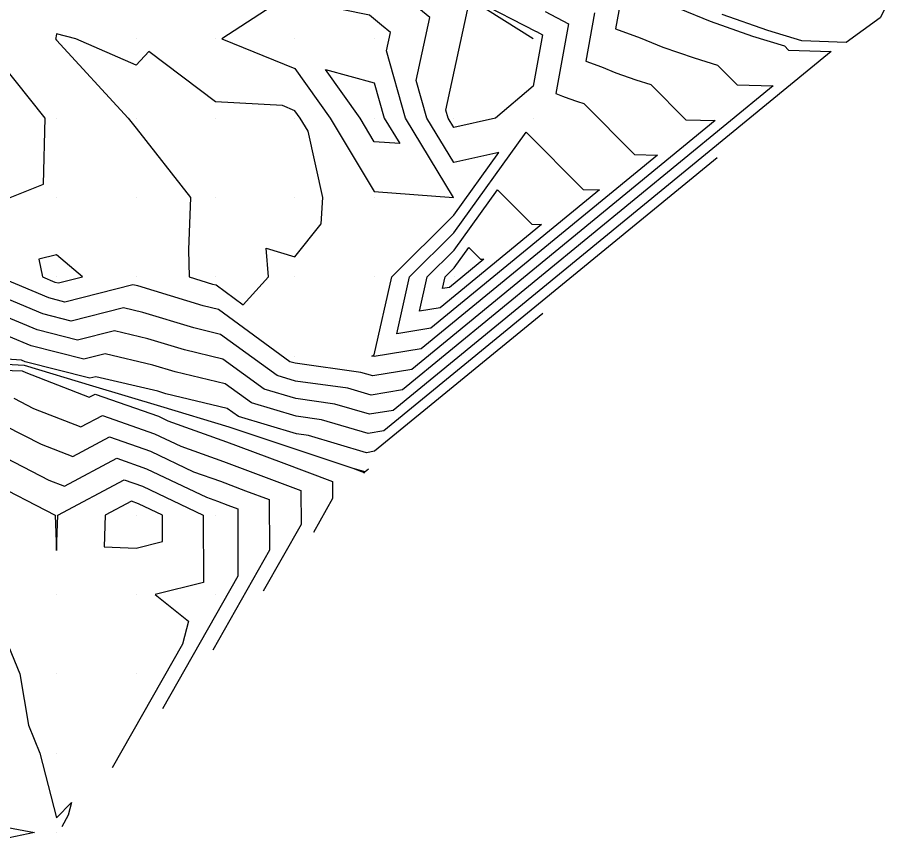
# Model space of a CAD drawing. Extents: x 2188792 to 2191981, y 386090 to 389710.
# Drawn here: x 2189625.1 to 2189736, y 386448.6 to 386552.7 of the extents above; entities that cross this region are included whole.
import ezdxf

# ---------------------------------------------------------------- set-up
doc = ezdxf.new("R2010")
doc.units = 0
for name, color, linetype in [('DTM Contours Major', 7, 'Continuous'), ('DTM Contours Minor', 7, 'Continuous'), ('Exist DTM QL2 LIDAR Elevation Point', 7, 'Continuous'), ('PH Exist DTM Breakline', 7, 'Continuous')]:
    doc.layers.add(name, color=color, linetype=linetype)

msp = doc.modelspace()

# ---------------------------------------------------------------- linework, layer by layer
at = {"layer": 'DTM Contours Major'}
for points in [[(2189708.4, 386553.87), (2189712.3, 386552.27), (2189717.66, 386550.39), (2189721.67, 386549.15), (2189722.18, 386548.64), (2189727.55, 386548.47), (2189672.4, 386503.24), (2189669.43, 386502.75), (2189665.04, 386504.04), (2189660.14, 386504.72), (2189656.15, 386505.91), (2189650.95, 386509.71), (2189646.13, 386510.85), (2189641.5, 386512.27), (2189637.3, 386513.26), (2189632.64, 386512.08), (2189627.56, 386513.38), (2189622.42, 386515.52)], [(2189678.3, 386516.16), (2189675.73, 386515.73), (2189676.69, 386520.06), (2189680.06, 386523.41), (2189685.54, 386531.03), (2189689.84, 386526.69), (2189691.09, 386526.65), (2189678.3, 386516.16)], [(2189623.54, 386501.31), (2189628.09, 386498.97), (2189632.06, 386497.42), (2189636.7, 386499.9), (2189641.84, 386498.09), (2189647.27, 386495.51), (2189650.67, 386494.3), (2189653.82, 386493.11), (2189656.8, 386491.99), (2189656.82, 386485.61), (2189649.68, 386473.04)]]:
    msp.add_lwpolyline(points, dxfattribs=at)
at = {"layer": 'DTM Contours Minor'}
for points in [[(2189670.02, 386510.01), (2189669.99, 386510.02), (2189669.73, 386510.05), (2189670.02, 386510.24), (2189672.21, 386520.05), (2189680.04, 386527.84), (2189685.71, 386535.74), (2189680.02, 386534.46), (2189676.63, 386540.06), (2189675.29, 386544.78), (2189677.01, 386552.72), (2189673.06, 386556)], [(2189682.43, 386555.12), (2189682.58, 386555.04), (2189682.73, 386554.95), (2189690.42, 386550.96), (2189690.43, 386550.96), (2189691.19, 386550.55), (2189690.02, 386544.1), (2189685.27, 386540.06), (2189680.02, 386538.88), (2189679.31, 386540.06), (2189679.03, 386541.05), (2189681.96, 386554.61), (2189679.56, 386556.6), (2189682.43, 386555.12)], [(2189680.01, 386530.07), (2189673.96, 386540.06), (2189671.56, 386548.52), (2189672.06, 386550.83), (2189670.91, 386551.79), (2189669.4, 386553.03), (2189662.58, 386554.41), (2189659.55, 386555.78), (2189650.83, 386550.06), (2189660.02, 386546.31), (2189664.46, 386540.06), (2189670.02, 386530.8), (2189680.01, 386530.07)], [(2189701.02, 386554.7), (2189700.4, 386551.3), (2189703.51, 386550.19), (2189706.37, 386549.02), (2189710.31, 386547.64), (2189713.25, 386546.73), (2189715.71, 386544.25), (2189720.26, 386544.11), (2189673.58, 386505.83), (2189669.63, 386505.17), (2189666.69, 386506.03), (2189660.09, 386506.94), (2189657.77, 386507.64), (2189650.67, 386512.82), (2189647.3, 386513.62), (2189640.87, 386515.59), (2189638.46, 386516.16), (2189631.85, 386514.48), (2189628.3, 386515.39), (2189620.84, 386518.51)], [(2189697.74, 386553.32), (2189696.64, 386547.23), (2189698.62, 386546.52), (2189700.44, 386545.77), (2189702.95, 386544.89), (2189704.83, 386544.31), (2189709.24, 386539.86), (2189712.96, 386539.74), (2189674.76, 386508.41), (2189669.82, 386507.59), (2189668.34, 386508.03), (2189660.04, 386509.17), (2189659.38, 386509.37), (2189650.39, 386515.93), (2189648.47, 386516.39), (2189640.24, 386518.91), (2189639.62, 386519.05), (2189631.06, 386516.88), (2189629.04, 386517.4), (2189622.69, 386520.05)], [(2189691.55, 386553.5), (2189694.47, 386551.93), (2189692.88, 386543.15), (2189693.73, 386542.84), (2189694.52, 386542.52), (2189695.6, 386542.14), (2189696.41, 386541.89), (2189702.78, 386535.47), (2189705.67, 386535.38), (2189675.94, 386510.99), (2189670.02, 386510.01)], [(2189650.11, 386519.04), (2189653.53, 386516.55), (2189656.68, 386520.05), (2189656.39, 386523.69), (2189660.02, 386522.58), (2189663.34, 386526.74), (2189663.56, 386530.05), (2189661.68, 386538.4), (2189660.68, 386540.06), (2189660.02, 386540.99), (2189658.45, 386541.63), (2189650.02, 386542.1), (2189641.62, 386548.46), (2189640.02, 386546.72), (2189632.45, 386550.06), (2189630.02, 386550.66), (2189629.91, 386550.17), (2189629.88, 386550.06), (2189630.02, 386549.89), (2189639.05, 386540.06), (2189640.02, 386538.79), (2189646.89, 386530.05), (2189646.62, 386523.46), (2189646.7, 386520.05), (2189649.64, 386519.15), (2189650.11, 386519.04)], [(2189624.17, 386530.05), (2189628.35, 386531.72), (2189628.58, 386540.06), (2189623, 386547.08)], [(2189663.88, 386546.2), (2189670.02, 386544.5), (2189671.28, 386540.06), (2189673.22, 386536.86), (2189670.02, 386537.09), (2189668.24, 386540.06), (2189663.88, 386546.2)], [(2189677.12, 386513.58), (2189672.85, 386512.87), (2189674.45, 386520.06), (2189680.05, 386525.62), (2189689.15, 386538.29), (2189696.31, 386531.08), (2189698.38, 386531.01), (2189677.12, 386513.58)], [(2189713.18, 386535.07), (2189671.22, 386500.66), (2189669.23, 386500.33), (2189663.39, 386502.05), (2189660.18, 386502.49), (2189654.54, 386504.18), (2189651.23, 386506.6), (2189644.95, 386508.09), (2189642.13, 386508.95), (2189636.13, 386510.37), (2189633.43, 386509.68), (2189626.82, 386511.37), (2189624.01, 386512.54)], [(2189679.48, 386518.74), (2189678.61, 386518.6), (2189678.93, 386520.06), (2189680.07, 386521.19), (2189681.92, 386523.77), (2189683.38, 386522.3), (2189683.8, 386522.29), (2189679.48, 386518.74)], [(2189630.27, 386519.29), (2189633.3, 386520.05), (2189630.02, 386522.83), (2189627.8, 386522.27), (2189628.24, 386520.05), (2189629.78, 386519.41), (2189630.27, 386519.29)], [(2189691.23, 386515.46), (2189670.04, 386498.08), (2189669.03, 386497.91), (2189661.73, 386500.06), (2189660.23, 386500.27), (2189652.92, 386502.45), (2189651.5, 386503.49), (2189643.78, 386505.32), (2189642.76, 386505.64), (2189634.97, 386507.47), (2189634.21, 386507.28), (2189626.08, 386509.36), (2189625.59, 386509.56), (2189620.55, 386509.91)], [(2189620.57, 386508.37), (2189625.7, 386508.22), (2189626.13, 386508), (2189634.12, 386504.89), (2189634.87, 386505.3), (2189642.83, 386502.5), (2189644.04, 386501.92), (2189651.43, 386499.28), (2189658.29, 386496.71), (2189664.77, 386494.28), (2189664.77, 386492.12), (2189662.36, 386487.87)], [(2189624.62, 386504.76), (2189627.11, 386503.48), (2189633.09, 386501.16), (2189635.79, 386502.6), (2189642.33, 386500.29), (2189645.65, 386498.72), (2189651.05, 386496.79), (2189656.06, 386494.91), (2189660.78, 386493.14), (2189660.8, 386488.87), (2189656.02, 386480.46)], [(2189622.46, 386497.85), (2189629.06, 386494.45), (2189631.02, 386493.69), (2189637.61, 386497.2), (2189641.34, 386495.88), (2189648.89, 386492.3), (2189650.29, 386491.8), (2189651.59, 386491.31), (2189652.82, 386490.85), (2189652.84, 386482.36), (2189643.34, 386465.63)], [(2189669.29, 386495.85), (2189668.86, 386495.5), (2189668.84, 386495.49), (2189667.52, 386495.88), (2189668.75, 386495.42), (2189668.75, 386495.38), (2189668.7, 386495.29)], [(2189621.38, 386494.4), (2189629.82, 386490.05), (2189630.02, 386485.57), (2189630.17, 386490.05), (2189638.52, 386494.5), (2189640.84, 386493.68), (2189648.49, 386490.05), (2189648.52, 386481.55), (2189642.44, 386480.05), (2189646.64, 386476.67), (2189645.85, 386473.79), (2189637, 386458.21)], [(2189640.34, 386491.48), (2189639.43, 386491.8), (2189636.15, 386490.05), (2189636.01, 386486.04), (2189640.02, 386485.88), (2189643.36, 386486.71), (2189643.35, 386490.05), (2189640.34, 386491.48)], [(2189622.13, 386477.94), (2189625.37, 386470.05), (2189626.5, 386463.57), (2189627.9, 386460.05), (2189630.02, 386451.89), (2189631.91, 386453.82), (2189631.47, 386452.22), (2189630.66, 386450.79)], [(2189620.02, 386451.41), (2189627.25, 386450.05), (2189620.02, 386448.56)]]:
    msp.add_lwpolyline(points, dxfattribs=at)
at = {"layer": 'Exist DTM QL2 LIDAR Elevation Point'}
for p, q in [((2189630.02, 386550.06), (2189630.02, 386550.06)), ((2189640.02, 386550.06), (2189640.02, 386550.06)), ((2189650.02, 386550.06), (2189650.02, 386550.06)), ((2189660.02, 386550.06), (2189660.02, 386550.06)), ((2189670.02, 386550.06), (2189670.02, 386550.06)), ((2189630.02, 386540.06), (2189630.02, 386540.06)), ((2189640.02, 386540.06), (2189640.02, 386540.06)), ((2189650.02, 386540.06), (2189650.02, 386540.06)), ((2189660.02, 386540.06), (2189660.02, 386540.06)), ((2189670.02, 386540.06), (2189670.02, 386540.06)), ((2189680.02, 386540.06), (2189680.02, 386540.06)), ((2189690.02, 386540.06), (2189690.02, 386540.06)), ((2189630.02, 386530.05), (2189630.02, 386530.05)), ((2189640.02, 386530.05), (2189640.02, 386530.05)), ((2189650.02, 386530.05), (2189650.02, 386530.05)), ((2189660.02, 386530.05), (2189660.02, 386530.05)), ((2189670.02, 386530.05), (2189670.02, 386530.05)), ((2189680.02, 386530.05), (2189680.02, 386530.05)), ((2189630.02, 386520.05), (2189630.02, 386520.05)), ((2189640.02, 386520.05), (2189640.02, 386520.05)), ((2189650.02, 386520.05), (2189650.02, 386520.05)), ((2189660.02, 386520.05), (2189660.02, 386520.05)), ((2189670.02, 386520.05), (2189670.02, 386520.05)), ((2189680.08, 386520.06), (2189680.08, 386520.06)), ((2189660.02, 386510.05), (2189660.02, 386510.05)), ((2189670.02, 386510.05), (2189670.02, 386510.05)), ((2189630.02, 386490.05), (2189630.02, 386490.05)), ((2189640.02, 386490.05), (2189640.02, 386490.05)), ((2189650.02, 386490.05), (2189650.02, 386490.05)), ((2189630.02, 386480.05), (2189630.02, 386480.05)), ((2189640.02, 386480.05), (2189640.02, 386480.05)), ((2189650.02, 386480.05), (2189650.02, 386480.05)), ((2189630.02, 386470.05), (2189630.02, 386470.05)), ((2189640.02, 386470.05), (2189640.02, 386470.05)), ((2189630.02, 386460.05), (2189630.02, 386460.05)), ((2189630.02, 386450.05), (2189630.02, 386450.05))]:
    msp.add_line(p, q, dxfattribs=at)
at = {"layer": 'PH Exist DTM Breakline'}
for points in [[(2189736.01, 386557.23), (2189733.71, 386552.68), (2189729.44, 386549.6), (2189723.85, 386549.78), (2189719.57, 386551.1), (2189713.83, 386553.11)], [(2189690.02, 386550.06), (2189682.45, 386554.8)], [(2189620.59, 386509.21), (2189625.92, 386508.94), (2189634.52, 386506.34), (2189643.12, 386503.75), (2189651.71, 386501.15), (2189660.27, 386498.3), (2189668.83, 386495.44)]]:
    msp.add_lwpolyline(points, dxfattribs=at)

doc.saveas('drawing.dxf')
